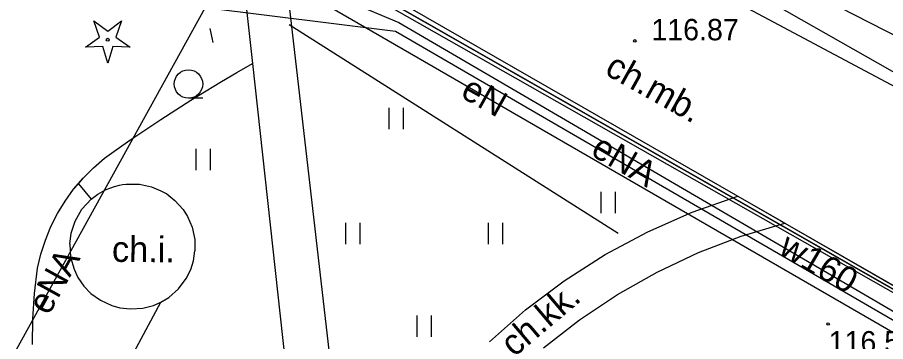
# Model space of a CAD drawing. Extents: x 6434771 to 6436222, y 5663454 to 5664782.
# Drawn here: x 6435547.81 to 6435578.27, y 5664028.56 to 5664039.95 of the extents above; entities that cross this region are included whole.
import ezdxf

# ---------------------------------------------------------------- set-up
doc = ezdxf.new("R2010")
doc.units = 0
for name, color, linetype in [('Warstwa 1', 7, 'Continuous'), ('Warstwa 10', 7, 'Continuous'), ('Warstwa 12', 7, 'Continuous'), ('Warstwa 13', 7, 'Continuous'), ('Warstwa 25', 7, 'Continuous'), ('Warstwa 4', 7, 'Continuous'), ('Warstwa 5', 7, 'Continuous'), ('Warstwa 6', 7, 'Continuous'), ('Warstwa 9', 7, 'Continuous')]:
    doc.layers.add(name, color=color, linetype=linetype)

msp = doc.modelspace()

# ---------------------------------------------------------------- linework, layer by layer
at = {"layer": 'Warstwa 1'}
msp.add_line((6435549.389, 5664047.071), (6435585.542, 5664026.395), dxfattribs=at)
msp.add_line((6435549.389, 5664047.071), (6435585.542, 5664026.395), dxfattribs=at)
at = {"layer": 'Warstwa 10'}
msp.add_lwpolyline([(6435496.49, 5663969.031), (6435500.23, 5663976.24), (6435503.74, 5663982.62), (6435511.43, 5663978.26), (6435514.06, 5663981.12), (6435520.38, 5663977.64), (6435546.9, 5663962.77), (6435554.45, 5663958.55), (6435566.67, 5663980.91), (6435578.32, 5664002.42), (6435588.52, 5664021.13), (6435584.49, 5664024.31), (6435582.21, 5664026.18), (6435582.15, 5664028.22), (6435560.04, 5664040.82), (6435552.17, 5664044.71), (6435550.19, 5664044.88), (6435539.09, 5664051.38), (6435529.8, 5664056.9), (6435522.03, 5664043.07), (6435515.18, 5664031.14), (6435505.855, 5664036.42)], dxfattribs=at)
msp.add_lwpolyline([(6435550.198, 5664038.911), (6435550.7, 5664039.258), (6435550.498, 5664039.834), (6435550.983, 5664039.464), (6435551.468, 5664039.834), (6435551.266, 5664039.258), (6435551.768, 5664038.911), (6435551.158, 5664038.925), (6435550.983, 5664038.341), (6435550.808, 5664038.925)], close=True, dxfattribs=at)
msp.add_circle((6435550.983, 5664039.166), 0.05, dxfattribs=at)
at = {"layer": 'Warstwa 12'}
for points in [[(6435532.749, 5664055.402), (6435583.488, 5664026.02), (6435583.708, 5664026.137)], [(6435529.717, 5664053.736), (6435530.11, 5664053.54), (6435539.19, 5664048.35), (6435547.51, 5664044.7), (6435557.93, 5664041.16), (6435561.19, 5664039.77), (6435581.66, 5664027.8), (6435579.44, 5664024.07), (6435588.57, 5664018.68), (6435549.92, 5663948.49), (6435517.04, 5663966.93), (6435509.95, 5663967.22), (6435503.12, 5663971.79), (6435502.81, 5663971.98)], [(6435555.255, 5664051.525), (6435562.025, 5664047.445), (6435578.931, 5664037.818), (6435586.976, 5664033.455), (6435587.223, 5664033.348), (6435587.471, 5664033.241), (6435597.711, 5664028.805), (6435622.04, 5664018.31), (6435626.534, 5664016.25), (6435627.943, 5664015.575), (6435632.842, 5664014.825), (6435642.86, 5664011.184), (6435654.757, 5664007.565), (6435659.258, 5664006.357), (6435669.937, 5664002.805), (6435675.687, 5664000.806), (6435678.192, 5663999.08), (6435678.257, 5663998.996)], [(6435550.454, 5663964.565), (6435521.99, 5663980.58), (6435533.31, 5664000.77), (6435540.83, 5664014.1), (6435540.62, 5664015.68), (6435543.44, 5664020.43), (6435554.4, 5664040.29)], [(6435583.708, 5664026.137), (6435583.3, 5664026.54), (6435561.08, 5664039.46), (6435554.4, 5664040.29)]]:
    msp.add_lwpolyline(points, dxfattribs=at)
at = {"layer": 'Warstwa 13'}
msp.add_circle((6435576.254, 5664029.179), 0.045, dxfattribs=at)
at = {"layer": 'Warstwa 25'}
msp.add_circle((6435569.476, 5664039.125), 0.045, dxfattribs=at)
at = {"layer": 'Warstwa 4'}
for points in [[(6435586.807, 5664035.105), (6435573.463, 5664041.949)], [(6435554.561, 5664039.557), (6435554.668, 5664039.069)], [(6435568.894, 5664032.356), (6435557.347, 5664039.689)]]:
    msp.add_lwpolyline(points, dxfattribs=at)
at = {"layer": 'Warstwa 5'}
for p, q in [((6435552.006, 5664051.758), (6435588.324, 5664032.302)), ((6435555.645, 5664042.102), (6435556.058, 5664038.33)), ((6435557.193, 5664041.753), (6435559.494, 5664021.659)), ((6435560.228, 5664041.07), (6435573.083, 5664033.67)), ((6435555.514, 5664038.016), (6435556.058, 5664038.33)), ((6435555.514, 5664038.016), (6435556.058, 5664038.33)), ((6435556.058, 5664038.33), (6435558.897, 5664012.455)), ((6435554.973, 5664037.697), (6435555.514, 5664038.016)), ((6435554.973, 5664037.697), (6435555.514, 5664038.016)), ((6435554.435, 5664037.372), (6435554.973, 5664037.697)), ((6435554.435, 5664037.372), (6435554.973, 5664037.697)), ((6435553.9, 5664037.041), (6435554.435, 5664037.372)), ((6435553.9, 5664037.041), (6435554.435, 5664037.372)), ((6435553.37, 5664036.705), (6435553.9, 5664037.041)), ((6435553.37, 5664036.705), (6435553.9, 5664037.041)), ((6435552.843, 5664036.363), (6435553.37, 5664036.705)), ((6435552.843, 5664036.363), (6435553.37, 5664036.705)), ((6435560.857, 5664036.029), (6435560.857, 5664036.779)), ((6435561.357, 5664036.029), (6435561.357, 5664036.779)), ((6435552.319, 5664036.015), (6435552.843, 5664036.363)), ((6435552.319, 5664036.015), (6435552.843, 5664036.363)), ((6435551.799, 5664035.662), (6435552.319, 5664036.015)), ((6435551.799, 5664035.662), (6435552.319, 5664036.015)), ((6435551.283, 5664035.303), (6435551.799, 5664035.662)), ((6435551.283, 5664035.303), (6435551.799, 5664035.662)), ((6435550.869, 5664035), (6435551.283, 5664035.303)), ((6435550.869, 5664035), (6435551.283, 5664035.303)), ((6435554.088, 5664034.583), (6435554.088, 5664035.333)), ((6435554.588, 5664034.583), (6435554.588, 5664035.333)), ((6435550.48, 5664034.666), (6435550.869, 5664035)), ((6435550.48, 5664034.666), (6435550.869, 5664035)), ((6435550.119, 5664034.302), (6435550.48, 5664034.666)), ((6435550.119, 5664034.302), (6435550.48, 5664034.666)), ((6435549.787, 5664033.911), (6435550.119, 5664034.302)), ((6435549.953, 5664034.106), (6435550.119, 5664034.302)), ((6435549.787, 5664033.911), (6435549.953, 5664034.106)), ((6435549.953, 5664034.106), (6435550.398, 5664033.559)), ((6435549.953, 5664034.106), (6435550.398, 5664033.559)), ((6435550.932, 5664033.904), (6435551.053, 5664033.956)), ((6435551.053, 5664033.956), (6435551.22, 5664034.013)), ((6435551.22, 5664034.013), (6435551.401, 5664034.058)), ((6435551.401, 5664034.058), (6435551.503, 5664034.077)), ((6435551.503, 5664034.077), (6435551.629, 5664034.094)), ((6435551.629, 5664034.094), (6435552.1, 5664034.09)), ((6435552.1, 5664034.09), (6435552.519, 5664034.001)), ((6435552.519, 5664034.001), (6435552.851, 5664033.863)), ((6435549.487, 5664033.495), (6435549.787, 5664033.911)), ((6435549.487, 5664033.495), (6435549.787, 5664033.911)), ((6435550.398, 5664033.559), (6435550.637, 5664033.74)), ((6435550.637, 5664033.74), (6435550.797, 5664033.837)), ((6435550.797, 5664033.837), (6435550.932, 5664033.904)), ((6435552.851, 5664033.863), (6435553.055, 5664033.746)), ((6435553.055, 5664033.746), (6435553.343, 5664033.52)), ((6435568.296, 5664033.067), (6435568.296, 5664033.817)), ((6435568.796, 5664033.067), (6435568.796, 5664033.817)), ((6435571.481, 5664033.106), (6435573.083, 5664033.67)), ((6435549.221, 5664033.057), (6435549.487, 5664033.495)), ((6435549.221, 5664033.057), (6435549.487, 5664033.495)), ((6435550.08, 5664033.212), (6435550.398, 5664033.559)), ((6435553.343, 5664033.52), (6435553.625, 5664033.204)), ((6435548.99, 5664032.599), (6435549.221, 5664033.057)), ((6435548.99, 5664032.599), (6435549.221, 5664033.057)), ((6435549.839, 5664032.797), (6435550.08, 5664033.212)), ((6435553.625, 5664033.204), (6435553.784, 5664032.953)), ((6435569.927, 5664032.42), (6435571.481, 5664033.106)), ((6435549.7, 5664032.375), (6435549.839, 5664032.797)), ((6435553.784, 5664032.953), (6435553.944, 5664032.579)), ((6435548.795, 5664032.124), (6435548.99, 5664032.599)), ((6435548.795, 5664032.124), (6435548.99, 5664032.599)), ((6435553.944, 5664032.579), (6435554.036, 5664032.151)), ((6435559.34, 5664031.979), (6435559.34, 5664032.729)), ((6435559.84, 5664031.979), (6435559.84, 5664032.729)), ((6435564.34, 5664031.979), (6435564.34, 5664032.729)), ((6435564.84, 5664031.979), (6435564.84, 5664032.729)), ((6435573.2, 5664032.259), (6435574.732, 5664032.722)), ((6435574.732, 5664032.722), (6435581.967, 5664028.557)), ((6435549.652, 5664031.989), (6435549.7, 5664032.375)), ((6435554.036, 5664032.151), (6435554.044, 5664031.751)), ((6435568.43, 5664031.616), (6435569.927, 5664032.42)), ((6435571.707, 5664031.685), (6435573.2, 5664032.259)), ((6435548.639, 5664031.636), (6435548.795, 5664032.124)), ((6435548.639, 5664031.636), (6435548.795, 5664032.124)), ((6435549.652, 5664031.989), (6435549.682, 5664031.53)), ((6435548.521, 5664031.137), (6435548.639, 5664031.636)), ((6435548.521, 5664031.137), (6435548.639, 5664031.636)), ((6435549.682, 5664031.53), (6435549.8, 5664031.107)), ((6435553.991, 5664031.4), (6435554.044, 5664031.751)), ((6435567, 5664030.7), (6435568.43, 5664031.616)), ((6435570.26, 5664031.001), (6435571.707, 5664031.685)), ((6435553.895, 5664031.095), (6435553.991, 5664031.4)), ((6435548.415, 5664030.248), (6435548.521, 5664031.137)), ((6435548.415, 5664030.248), (6435548.521, 5664031.137)), ((6435549.8, 5664031.107), (6435549.94, 5664030.813)), ((6435553.739, 5664030.778), (6435553.895, 5664031.095)), ((6435568.867, 5664030.213), (6435570.26, 5664031.001)), ((6435549.94, 5664030.813), (6435550.148, 5664030.511)), ((6435553.462, 5664030.409), (6435553.739, 5664030.778)), ((6435565.644, 5664029.676), (6435567, 5664030.7)), ((6435550.148, 5664030.511), (6435550.396, 5664030.254)), ((6435553.123, 5664030.112), (6435553.462, 5664030.409)), ((6435548.355, 5664029.354), (6435548.415, 5664030.248)), ((6435548.355, 5664029.354), (6435548.415, 5664030.248)), ((6435550.396, 5664030.254), (6435550.724, 5664030.016)), ((6435550.724, 5664030.016), (6435551.131, 5664029.826)), ((6435552.847, 5664029.945), (6435553.123, 5664030.112)), ((6435567.536, 5664029.324), (6435568.867, 5664030.213)), ((6435549.201, 5664023.171), (6435552.847, 5664029.945)), ((6435549.201, 5664023.171), (6435552.847, 5664029.945)), ((6435551.131, 5664029.826), (6435551.411, 5664029.749)), ((6435551.411, 5664029.749), (6435551.785, 5664029.707)), ((6435551.785, 5664029.707), (6435552.215, 5664029.736)), ((6435552.215, 5664029.736), (6435552.587, 5664029.833)), ((6435552.587, 5664029.833), (6435552.847, 5664029.945)), ((6435561.84, 5664028.729), (6435561.84, 5664029.479)), ((6435562.34, 5664028.729), (6435562.34, 5664029.479)), ((6435564.371, 5664028.551), (6435565.644, 5664029.676)), ((6435548.34, 5664028.458), (6435548.355, 5664029.354)), ((6435548.34, 5664028.458), (6435548.355, 5664029.354)), ((6435566.275, 5664028.34), (6435567.536, 5664029.324))]:
    msp.add_line(p, q, dxfattribs=at)
at = {"layer": 'Warstwa 6'}
msp.add_line((6435554.316, 5664037.111), (6435553.816, 5664037.111), dxfattribs=at)
for points in [[(6435363.609, 5664077.113), (6435387.426, 5664119.857), (6435413.31, 5664105.924), (6435427.196, 5664098.076), (6435493.063, 5664060.99), (6435506.96, 5664053.173), (6435525.231, 5664042.382), (6435541.744, 5664033.383), (6435549.389, 5664047.071), (6435585.542, 5664026.395), (6435623.165, 5664009.022), (6435627.073, 5664014.655), (6435637.85, 5664030.095), (6435641.864, 5664030.387), (6435649.263, 5664050.158), (6435652.299, 5664065.522)], [(6435421.61, 5663811.04), (6435514.97, 5663977.09), (6435575.72, 5663942.78), (6435579.487, 5663948.005), (6435603.636, 5663981.906), (6435623.165, 5664009.022), (6435585.542, 5664026.395), (6435549.389, 5664047.071), (6435541.744, 5664033.383), (6435525.231, 5664042.382), (6435506.96, 5664053.173), (6435493.063, 5664060.99), (6435427.196, 5664098.076), (6435413.31, 5664105.924), (6435387.426, 5664119.857), (6435363.609, 5664077.113)]]:
    msp.add_lwpolyline(points, dxfattribs=at)
msp.add_circle((6435553.816, 5664037.611), 0.5, dxfattribs=at)
at = {"layer": 'Warstwa 9'}
for p, q in [((6435552.006, 5664051.758), (6435588.324, 5664032.302)), ((6435555.645, 5664042.102), (6435556.059, 5664038.33)), ((6435557.193, 5664041.753), (6435559.494, 5664021.659)), ((6435560.228, 5664041.07), (6435573.084, 5664033.671)), ((6435556.059, 5664038.33), (6435558.897, 5664012.455)), ((6435550.932, 5664033.904), (6435551.053, 5664033.956)), ((6435551.053, 5664033.956), (6435551.22, 5664034.013)), ((6435551.22, 5664034.013), (6435551.401, 5664034.058)), ((6435551.401, 5664034.058), (6435551.503, 5664034.077)), ((6435551.503, 5664034.077), (6435551.629, 5664034.094)), ((6435551.629, 5664034.094), (6435552.1, 5664034.09)), ((6435552.1, 5664034.09), (6435552.519, 5664034.001)), ((6435552.519, 5664034.001), (6435552.851, 5664033.863)), ((6435550.398, 5664033.559), (6435550.637, 5664033.74)), ((6435550.637, 5664033.74), (6435550.797, 5664033.837)), ((6435550.797, 5664033.837), (6435550.932, 5664033.904)), ((6435552.851, 5664033.863), (6435553.055, 5664033.746)), ((6435553.055, 5664033.746), (6435553.343, 5664033.52)), ((6435571.481, 5664033.106), (6435573.083, 5664033.67)), ((6435573.083, 5664033.67), (6435574.732, 5664032.722)), ((6435573.084, 5664033.671), (6435574.559, 5664032.822)), ((6435550.08, 5664033.212), (6435550.398, 5664033.559)), ((6435553.343, 5664033.52), (6435553.625, 5664033.204)), ((6435549.839, 5664032.797), (6435550.08, 5664033.212)), ((6435553.625, 5664033.204), (6435553.784, 5664032.953)), ((6435569.927, 5664032.42), (6435571.481, 5664033.106)), ((6435549.7, 5664032.375), (6435549.839, 5664032.797)), ((6435553.784, 5664032.953), (6435553.944, 5664032.579)), ((6435574.559, 5664032.822), (6435574.732, 5664032.722)), ((6435553.944, 5664032.579), (6435554.036, 5664032.151)), ((6435573.2, 5664032.259), (6435574.732, 5664032.722)), ((6435574.732, 5664032.722), (6435581.967, 5664028.558)), ((6435549.652, 5664031.989), (6435549.7, 5664032.375)), ((6435554.036, 5664032.151), (6435554.044, 5664031.751)), ((6435568.43, 5664031.616), (6435569.927, 5664032.42)), ((6435571.707, 5664031.685), (6435573.2, 5664032.259)), ((6435549.652, 5664031.989), (6435549.682, 5664031.53)), ((6435549.682, 5664031.53), (6435549.8, 5664031.107)), ((6435553.991, 5664031.4), (6435554.044, 5664031.751)), ((6435567, 5664030.7), (6435568.43, 5664031.616)), ((6435570.26, 5664031.001), (6435571.707, 5664031.685)), ((6435553.895, 5664031.095), (6435553.991, 5664031.4)), ((6435549.8, 5664031.107), (6435549.94, 5664030.813)), ((6435553.739, 5664030.778), (6435553.895, 5664031.095)), ((6435568.867, 5664030.213), (6435570.26, 5664031.001)), ((6435549.94, 5664030.813), (6435550.148, 5664030.511)), ((6435553.462, 5664030.409), (6435553.739, 5664030.778)), ((6435565.644, 5664029.676), (6435567, 5664030.7)), ((6435550.148, 5664030.511), (6435550.396, 5664030.254)), ((6435553.123, 5664030.112), (6435553.462, 5664030.409)), ((6435550.396, 5664030.254), (6435550.724, 5664030.016)), ((6435550.724, 5664030.016), (6435551.131, 5664029.826)), ((6435552.847, 5664029.945), (6435553.123, 5664030.112)), ((6435567.536, 5664029.324), (6435568.867, 5664030.213)), ((6435551.131, 5664029.826), (6435551.411, 5664029.749)), ((6435551.411, 5664029.749), (6435551.785, 5664029.707)), ((6435551.785, 5664029.707), (6435552.215, 5664029.736)), ((6435552.215, 5664029.736), (6435552.587, 5664029.833)), ((6435552.587, 5664029.833), (6435552.847, 5664029.945)), ((6435564.371, 5664028.551), (6435565.644, 5664029.676)), ((6435566.275, 5664028.34), (6435567.536, 5664029.324))]:
    msp.add_line(p, q, dxfattribs=at)

# ---------------------------------------------------------------- texts
at = {"layer": 'Warstwa 13'}
for s, rotation, p in [('eN', 330.6138, (6435563.315, 5664037.175)), ('eNA', 329.8232, (6435567.88, 5664035.134)), ('w160', 329.6799, (6435574.468, 5664031.662)), ('eNA', 61.1059, (6435548.91, 5664029.449))]:
    msp.add_text(s, height=0.9, rotation=rotation, dxfattribs=at).set_placement(p)
msp.add_text('116.5', height=0.75, dxfattribs=at).set_placement((6435576.273, 5664028.179))
at = {"layer": 'Warstwa 25'}
msp.add_text('116.87', height=0.75, dxfattribs=at).set_placement((6435570.054, 5664039.147))
at = {"layer": 'Warstwa 9'}
for s, rotation, p in [('ch.mb.', 330.7685, (6435568.373, 5664037.974)), ('ch.i.', 359.5138, (6435551.129, 5664031.363)), ('ch.kk.', 40.1586, (6435565.24, 5664027.994))]:
    msp.add_text(s, height=0.9, rotation=rotation, dxfattribs=at).set_placement(p)

doc.saveas('drawing.dxf')
